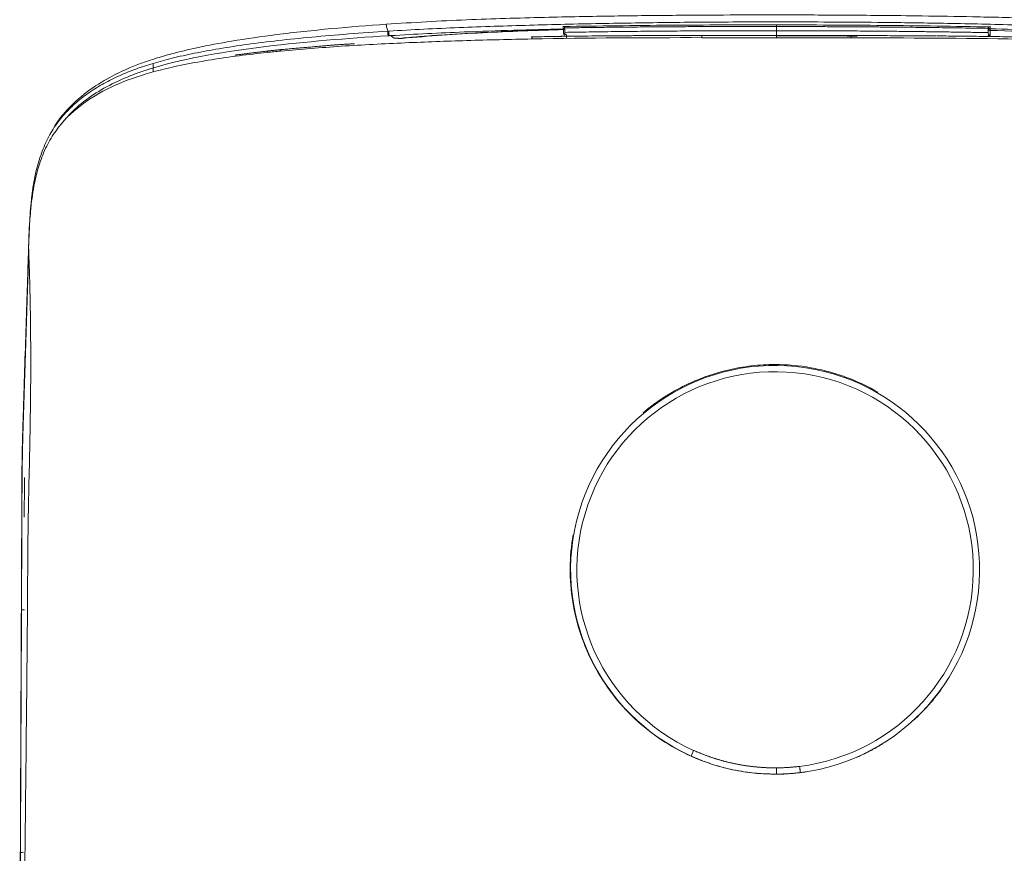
# Model space of a CAD drawing. Header units: metres. Extents: x 6438197 to 12957343, y 5629874 to 11322802.
# Tile 560 of 569: x 6470943 to 6471000, y 5651428 to 5651476. Entities that reach past the tile are written whole.
import ezdxf

# ---------------------------------------------------------------- set-up
doc = ezdxf.new("R2010")
doc.units = ezdxf.units.M
doc.header["$MEASUREMENT"] = 0
doc.layers.add('WIDOK', color=114, linetype='Continuous', lineweight=5)

msp = doc.modelspace()

# ---------------------------------------------------------------- linework, layer by layer
at = {"layer": 'WIDOK'}
for p, q in [((6470974.466, 5651474.91), (6470974.466, 5651474.956)), ((6470981.858, 5651433.892), (6470981.71, 5651433.564))]:
    msp.add_line(p, q, dxfattribs=at)
at = {"layer": 'WIDOK', "extrusion": (0, 0, -1)}
msp.add_arc((-6470986.533, 5651444.257), 11.73, 294.2774, 262.9087, dxfattribs=at)
at = {"layer": 'WIDOK'}
msp.add_arc((6470986.533, 5651444.257), 11.371, 277.0929, 245.7226, dxfattribs=at)
for centre, major_axis, ratio, start_param, end_param in [((6470974.386, 5651475.334), (0.072, 0.0012), 0.764176, 4.671308, 6.283185), ((6470974.386, 5651475.334), (0.0021, -0.072), 0.078776, 5.580234, 6.134389), ((6470974.386, 5651475.334), (-0.072, -0.0012), 0.989019, 1.571891, 3.141593), ((6470957.458, 5651473.787), (-0.028, 0.25), 0.276888, 6.282919, 7.09188), ((6470943.467, 5651441.929), (-0.18, 0.001), 0.191864, 4.691055, 6.36245)]:
    msp.add_ellipse(centre, major_axis=major_axis, ratio=ratio, start_param=start_param, end_param=end_param, dxfattribs=at)
for points, degree, knots in [([(6471009, 5651475.571), (6471007.686, 5651475.661), (6471005.109, 5651475.81), (6471001.387, 5651475.923), (6470998.028, 5651476.002), (6470995.123, 5651476.05), (6470992.675, 5651476.078), (6470990.609, 5651476.095), (6470988.634, 5651476.105), (6470986.443, 5651476.11), (6470983.806, 5651476.106), (6470980.709, 5651476.088), (6470977.152, 5651476.047), (6470973.141, 5651475.969), (6470968.763, 5651475.845), (6470965.753, 5651475.675), (6470964.222, 5651475.571)], 3, [0, 0, 0, 0, 0.089224, 0.17432, 0.249223, 0.313931, 0.368444, 0.412759, 0.451874, 0.500309, 0.55899, 0.627914, 0.707084, 0.796496, 0.896151, 1, 1, 1, 1]), ([(6470964.221, 5651475.572), (6470963.166, 5651475.502), (6470961.051, 5651475.33), (6470958.083, 5651475.013), (6470955.505, 5651474.644), (6470953.504, 5651474.268), (6470952.055, 5651473.923), (6470951.038, 5651473.628), (6470950.235, 5651473.36), (6470949.354, 5651473.018), (6470948.257, 5651472.496), (6470946.972, 5651471.684), (6470945.936, 5651470.745), (6470945.386, 5651470.023), (6470945.212, 5651469.757)], 3, [0, 0, 0, 0, 0.142315, 0.287929, 0.409502, 0.507013, 0.58038, 0.629454, 0.66703, 0.709247, 0.773714, 0.85362, 0.949658, 1, 1, 1, 1]), ([(6470964.22, 5651475.576), (6470964.22, 5651475.574), (6470964.22, 5651475.573), (6470964.22, 5651475.569), (6470964.221, 5651475.564), (6470964.221, 5651475.56), (6470964.222, 5651475.556), (6470964.223, 5651475.551), (6470964.223, 5651475.546), (6470964.224, 5651475.54), (6470964.225, 5651475.533), (6470964.226, 5651475.526), (6470964.227, 5651475.519), (6470964.235, 5651475.47), (6470964.255, 5651475.359), (6470964.301, 5651475.222), (6470964.317, 5651475.173)], 3, [0, 0, 0, 0, 0.041783, 0.094618, 0.121035, 0.147452, 0.173869, 0.200287, 0.226704, 0.253121, 0.279538, 0.305956, 0.332373, 0.35879, 0.781465, 1, 1, 1, 1]), ([(6470964.373, 5651475.176), (6470965.041, 5651475.215), (6470966.377, 5651475.293), (6470968.394, 5651475.381), (6470970.414, 5651475.457), (6470972.439, 5651475.519), (6470974.465, 5651475.572), (6470976.493, 5651475.615), (6470978.522, 5651475.649), (6470980.552, 5651475.676), (6470982.582, 5651475.695), (6470984.612, 5651475.706), (6470986.861, 5651475.709), (6470989.466, 5651475.703), (6470992.566, 5651475.681), (6470996.08, 5651475.635), (6471000.004, 5651475.55), (6471004.337, 5651475.418), (6471007.337, 5651475.257), (6471008.905, 5651475.173)], 3, [0, 0, 0, 0, 0.045485, 0.090969, 0.136447, 0.181919, 0.227386, 0.272847, 0.318299, 0.363744, 0.409181, 0.454609, 0.500028, 0.560077, 0.62943, 0.708093, 0.796072, 0.893373, 1, 1, 1, 1]), ([(6470974.384, 5651475.304), (6470973.434, 5651475.28), (6470971.533, 5651475.232), (6470968.932, 5651475.142), (6470966.579, 5651475.042), (6470965.181, 5651474.961), (6470964.482, 5651474.921)], 3, [0, 0, 0, 0, 0.286785, 0.573522, 0.786859, 1, 1, 1, 1]), ([(6470964.942, 5651474.763), (6470965.331, 5651474.796), (6470966.11, 5651474.863), (6470967.675, 5651474.98), (6470969.64, 5651475.099), (6470972.008, 5651475.204), (6470973.592, 5651475.254), (6470974.384, 5651475.279)], 3, [0, 0, 0, 0, 0.125005, 0.25, 0.499985, 0.749989, 1, 1, 1, 1]), ([(6470986.611, 5651475.536), (6470984.571, 5651475.538), (6470982.531, 5651475.533), (6470979.472, 5651475.51), (6470978.453, 5651475.499), (6470976.415, 5651475.474), (6470975.397, 5651475.459), (6470974.38, 5651475.442)], 3, [0, 0, 0, 0, 0.5, 0.5, 0.75, 0.75, 1, 1, 1, 1]), ([(6470974.384, 5651475.304), (6470974.384, 5651475.307), (6470974.384, 5651475.313), (6470974.383, 5651475.322), (6470974.383, 5651475.331), (6470974.382, 5651475.341), (6470974.382, 5651475.351), (6470974.382, 5651475.362), (6470974.381, 5651475.372), (6470974.381, 5651475.383), (6470974.381, 5651475.393), (6470974.38, 5651475.404), (6470974.38, 5651475.414), (6470974.38, 5651475.423), (6470974.38, 5651475.433), (6470974.38, 5651475.439), (6470974.38, 5651475.442)], 3, [0, 0, 0, 0, 0.080342, 0.160396, 0.239855, 0.318417, 0.395789, 0.471693, 0.54587, 0.618082, 0.688116, 0.755786, 0.820931, 0.883416, 0.943135, 1, 1, 1, 1]), ([(6470974.38, 5651475.442), (6470974.388, 5651475.442), (6470974.396, 5651475.442), (6470974.404, 5651475.442), (6470974.411, 5651475.442), (6470974.419, 5651475.442), (6470974.426, 5651475.442), (6470974.432, 5651475.441), (6470974.438, 5651475.441), (6470974.443, 5651475.441), (6470974.448, 5651475.44), (6470974.451, 5651475.44), (6470974.453, 5651475.439)], 3, [0, 0, 0, 0, 0.2048486, 0.2048486, 0.2048486, 0.4096881, 0.4096881, 0.4096881, 0.6146731, 0.6146731, 0.6146731, 0.8200941, 0.8200941, 0.8200941, 0.8200941]), ([(6470974.457, 5651475.438), (6470974.457, 5651475.415), (6470974.457, 5651475.395), (6470974.458, 5651475.375), (6470974.458, 5651475.36)], 2, [0, 0, 0, 0.5, 0.5, 1, 1, 1]), ([(6470974.458, 5651475.363), (6470974.588, 5651475.365), (6470974.863, 5651475.369), (6470975.299, 5651475.375), (6470975.782, 5651475.382), (6470976.311, 5651475.389), (6470976.887, 5651475.396), (6470977.721, 5651475.405), (6470978.701, 5651475.415), (6470979.714, 5651475.424), (6470980.673, 5651475.43), (6470981.657, 5651475.435), (6470982.748, 5651475.439), (6470983.787, 5651475.442), (6470984.774, 5651475.443), (6470985.71, 5651475.442), (6470986.317, 5651475.441), (6470986.611, 5651475.441)], 3, [0, 0, 0, 0, 0.032079, 0.067991, 0.107738, 0.15132, 0.198741, 0.25, 0.357262, 0.4406, 0.499996, 0.593915, 0.683606, 0.769064, 0.850284, 0.927264, 1, 1, 1, 1]), ([(6470998.88, 5651475.419), (6470997.86, 5651475.439), (6470996.839, 5651475.455), (6470994.795, 5651475.484), (6470993.772, 5651475.495), (6470990.704, 5651475.524), (6470988.658, 5651475.534), (6470986.611, 5651475.536)], 3, [0, 0, 0, 0, 0.25, 0.25, 0.5, 0.5, 1, 1, 1, 1]), ([(6470986.612, 5651475.441), (6470986.78, 5651475.441), (6470987.116, 5651475.44), (6470987.62, 5651475.439), (6470988.125, 5651475.438), (6470988.63, 5651475.437), (6470989.136, 5651475.435), (6470989.642, 5651475.433), (6470990.149, 5651475.43), (6470990.656, 5651475.427), (6470991.164, 5651475.424), (6470991.672, 5651475.421), (6470992.181, 5651475.417), (6470992.776, 5651475.412), (6470993.458, 5651475.406), (6470994.224, 5651475.398), (6470994.987, 5651475.39), (6470995.748, 5651475.38), (6470996.506, 5651475.37), (6470997.261, 5651475.36), (6470998.013, 5651475.348), (6470998.514, 5651475.34), (6470998.763, 5651475.336)], 3, [0, 0, 0, 0, 0.041447, 0.082935, 0.124465, 0.166036, 0.207647, 0.249297, 0.290986, 0.332714, 0.374479, 0.416282, 0.458122, 0.499998, 0.56328, 0.626341, 0.68918, 0.751796, 0.814187, 0.876352, 0.93829, 1, 1, 1, 1]), ([(6470998.763, 5651475.319), (6470998.764, 5651475.306), (6470998.767, 5651475.28), (6470998.791, 5651475.246), (6470998.826, 5651475.221), (6470998.855, 5651475.218), (6470998.869, 5651475.216)], 3, [0, 0, 0, 0, 0.250477, 0.500566, 0.750457, 1, 1, 1, 1]), ([(6470998.771, 5651475.416), (6470998.776, 5651475.417), (6470998.782, 5651475.417), (6470998.791, 5651475.418), (6470998.799, 5651475.419), (6470998.809, 5651475.419), (6470998.82, 5651475.419), (6470998.83, 5651475.42), (6470998.842, 5651475.42), (6470998.854, 5651475.42), (6470998.863, 5651475.42), (6470998.872, 5651475.42), (6470998.88, 5651475.419)], 3, [0.2252607, 0.2252607, 0.2252607, 0.2252607, 0.4521117, 0.4521117, 0.4521117, 0.657783, 0.657783, 0.657783, 0.8561077, 0.8561077, 0.8561077, 1, 1, 1, 1]), ([(6470998.88, 5651475.419), (6470998.88, 5651475.398), (6470998.879, 5651475.378), (6470998.878, 5651475.342), (6470998.877, 5651475.326), (6470998.876, 5651475.314)], 3, [0, 0, 0, 0, 0.5, 0.5, 1, 1, 1, 1]), ([(6471008.829, 5651474.916), (6471008.01, 5651474.964), (6471006.372, 5651475.06), (6471003.927, 5651475.163), (6471001.428, 5651475.249), (6470999.751, 5651475.292), (6470998.876, 5651475.314)], 3, [0, 0, 0, 0, 0.24835, 0.496703, 0.73759, 1, 1, 1, 1]), ([(6470950.841, 5651473.324), (6470951.204, 5651473.426), (6470951.971, 5651473.64), (6470953.24, 5651473.919), (6470954.673, 5651474.183), (6470956.277, 5651474.425), (6470958.05, 5651474.646), (6470959.99, 5651474.844), (6470962.094, 5651475.024), (6470963.559, 5651475.122), (6470964.315, 5651475.173)], 3, [0, 0, 0, 0, 0.08998, 0.189833, 0.299629, 0.419419, 0.54929, 0.68932, 0.839541, 1, 1, 1, 1]), ([(6470964.334, 5651474.912), (6470961.958, 5651474.763), (6470959.602, 5651474.572), (6470955.041, 5651474.014), (6470952.83, 5651473.656), (6470950.841, 5651473.062)], 3, [0, 0, 0, 0, 0.5, 0.5, 1, 1, 1, 1]), ([(6470972.581, 5651474.727), (6470971.331, 5651474.701), (6470968.899, 5651474.648), (6470965.245, 5651474.511), (6470961.672, 5651474.333), (6470959.313, 5651474.131), (6470958.161, 5651474.033)], 3, [0, 0, 0, 0, 0.257252, 0.50025, 0.755757, 1, 1, 1, 1]), ([(6470964.373, 5651475.176), (6470964.372, 5651475.16), (6470964.371, 5651475.14), (6470964.371, 5651475.094), (6470964.372, 5651475.069), (6470964.376, 5651475.018), (6470964.379, 5651474.993), (6470964.385, 5651474.95), (6470964.389, 5651474.931), (6470964.393, 5651474.918)], 3, [0, 0, 0, 0, 0.25, 0.25, 0.5, 0.5, 0.75, 0.75, 1, 1, 1, 1]), ([(6470964.398, 5651474.916), (6470964.407, 5651474.917), (6470964.413, 5651474.918), (6470964.424, 5651474.918), (6470964.438, 5651474.919), (6470964.453, 5651474.92), (6470964.464, 5651474.921), (6470964.473, 5651474.921), (6470964.478, 5651474.921), (6470964.48, 5651474.921), (6470964.482, 5651474.921)], 3, [0, 0, 0, 0, 0.153326, 0.301587, 0.481488, 0.662601, 0.819002, 0.909507, 0.969795, 1, 1, 1, 1]), ([(6470964.482, 5651474.921), (6470964.484, 5651474.92), (6470964.487, 5651474.917), (6470964.494, 5651474.91), (6470964.508, 5651474.9), (6470964.526, 5651474.885), (6470964.549, 5651474.867), (6470964.58, 5651474.843), (6470964.62, 5651474.815), (6470964.652, 5651474.792), (6470964.669, 5651474.781)], 3, [0, 0, 0, 0, 0.031232, 0.062462, 0.124944, 0.249939, 0.375709, 0.499992, 0.75284, 1, 1, 1, 1]), ([(6470965.127, 5651474.764), (6470965.097, 5651474.762), (6470965.066, 5651474.761), (6470965.004, 5651474.76), (6470964.973, 5651474.761), (6470964.942, 5651474.763)], 3, [0, 0, 0, 0, 0.5, 0.5, 1, 1, 1, 1]), ([(6470974.388, 5651475.263), (6470973.611, 5651475.239), (6470972.058, 5651475.191), (6470969.735, 5651475.089), (6470967.422, 5651474.953), (6470965.892, 5651474.827), (6470965.127, 5651474.764)], 3, [0, 0, 0, 0, 0.250015, 0.500023, 0.75001, 1, 1, 1, 1]), ([(6470976.947, 5651474.908), (6470976.86, 5651474.907), (6470976.171, 5651474.902), (6470974.7, 5651474.885), (6470973.318, 5651474.862), (6470972.536, 5651474.847)], 3, [0, 0, 0, 0, 0.059521, 0.467504, 1, 1, 1, 1]), ([(6470974.462, 5651475.089), (6470974.463, 5651475.069), (6470974.458, 5651475.05), (6470974.448, 5651475.032), (6470974.443, 5651475.025), (6470974.438, 5651475.018), (6470974.431, 5651475.012), (6470974.427, 5651475.008), (6470974.423, 5651475.005), (6470974.418, 5651475.003), (6470974.414, 5651475.001), (6470974.41, 5651474.999), (6470974.405, 5651474.998), (6470974.402, 5651474.997), (6470974.398, 5651474.996), (6470974.394, 5651474.996), (6470974.392, 5651474.996)], 3, [0, 0, 0, 0, 0.513861, 0.513861, 0.513861, 0.731973, 0.731973, 0.731973, 0.843787, 0.843787, 0.843787, 0.927712, 0.927712, 0.927712, 0.987267, 1, 1, 1, 1]), ([(6470986.611, 5651475.204), (6470986.442, 5651475.204), (6470986.105, 5651475.204), (6470985.599, 5651475.204), (6470985.093, 5651475.203), (6470984.586, 5651475.202), (6470984.079, 5651475.201), (6470983.234, 5651475.198), (6470982.053, 5651475.193), (6470980.474, 5651475.182), (6470978.89, 5651475.168), (6470977.57, 5651475.153), (6470976.577, 5651475.14), (6470975.86, 5651475.129), (6470975.157, 5651475.119), (6470974.692, 5651475.111), (6470974.462, 5651475.107)], 3, [0, 0, 0, 0, 0.041595, 0.08322, 0.124875, 0.166559, 0.208272, 0.250012, 0.375147, 0.500008, 0.639839, 0.766097, 0.826171, 0.885178, 0.94312, 1, 1, 1, 1]), ([(6470974.466, 5651474.956), (6470974.466, 5651474.965), (6470974.468, 5651474.974), (6470974.481, 5651474.983), (6470974.486, 5651474.986), (6470974.491, 5651474.989), (6470974.5, 5651474.992), (6470974.504, 5651474.993), (6470974.509, 5651474.995), (6470974.515, 5651474.996), (6470974.52, 5651474.997), (6470974.525, 5651474.998), (6470974.532, 5651474.998), (6470974.536, 5651474.999), (6470974.54, 5651474.999), (6470974.545, 5651475), (6470974.548, 5651475), (6470974.551, 5651475), (6470974.553, 5651475)], 3, [0, 0, 0, 0, 0.574088, 0.574088, 0.574088, 0.762907, 0.762907, 0.762907, 0.854588, 0.854588, 0.854588, 0.927178, 0.927178, 0.927178, 0.973368, 0.973368, 0.973368, 1, 1, 1, 1]), ([(6470974.466, 5651474.91), (6470974.466, 5651474.91), (6470974.466, 5651474.91), (6470974.466, 5651474.91), (6470974.466, 5651474.91), (6470974.466, 5651474.91), (6470974.466, 5651474.91)], 3, [0, 0, 0, 0, 0.999813, 0.999813, 0.999813, 1, 1, 1, 1]), ([(6470974.553, 5651475), (6470974.554, 5651474.944), (6470974.555, 5651474.899), (6470974.556, 5651474.848), (6470974.556, 5651474.834), (6470974.557, 5651474.817), (6470974.557, 5651474.812), (6470974.557, 5651474.803), (6470974.557, 5651474.8), (6470974.557, 5651474.796)], 3, [0, 0, 0, 0, 0.5, 0.5, 0.75, 0.75, 0.875, 0.875, 1, 1, 1, 1]), ([(6470976.954, 5651474.904), (6470976.97, 5651474.904), (6470977.14, 5651474.906), (6470977.627, 5651474.911), (6470978.592, 5651474.919), (6470979.649, 5651474.925), (6470980.606, 5651474.928), (6470981.258, 5651474.93), (6470981.824, 5651474.931), (6470982.173, 5651474.931), (6470982.333, 5651474.932)], 3, [0, 0, 0, 0, 0.008896, 0.094964, 0.271532, 0.547465, 0.68442, 0.805494, 0.910688, 1, 1, 1, 1]), ([(6470986.611, 5651474.797), (6470986.485, 5651474.797), (6470986.233, 5651474.798), (6470985.853, 5651474.798), (6470985.471, 5651474.799), (6470985.086, 5651474.799), (6470984.699, 5651474.8), (6470984.309, 5651474.8), (6470983.918, 5651474.801), (6470983.523, 5651474.801), (6470983.126, 5651474.801), (6470982.727, 5651474.802), (6470982.46, 5651474.802), (6470982.326, 5651474.802)], 3, [0, 0, 0, 0, 0.088086, 0.176729, 0.26593, 0.355693, 0.44602, 0.536914, 0.628379, 0.720416, 0.81303, 0.906224, 1, 1, 1, 1]), ([(6470982.333, 5651474.931), (6470982.446, 5651474.932), (6470982.667, 5651474.932), (6470982.994, 5651474.932), (6470983.311, 5651474.932), (6470983.616, 5651474.932), (6470983.911, 5651474.932), (6470984.195, 5651474.932), (6470984.568, 5651474.931), (6470985.028, 5651474.931), (6470985.573, 5651474.93), (6470986.098, 5651474.93), (6470986.442, 5651474.93), (6470986.611, 5651474.929)], 3, [0, 0, 0, 0, 0.078987, 0.155454, 0.229402, 0.300831, 0.36974, 0.43613, 0.499999, 0.631549, 0.758733, 0.88155, 1, 1, 1, 1]), ([(6470986.61, 5651474.913), (6470986.61, 5651474.926), (6470986.611, 5651474.956), (6470986.611, 5651475.054), (6470986.611, 5651475.121), (6470986.611, 5651475.204)], 3, [0, 0, 0, 0, 0.5, 0.5, 1, 1, 1, 1]), ([(6470998.759, 5651475.092), (6470998.628, 5651475.094), (6470998.364, 5651475.099), (6470997.965, 5651475.106), (6470997.559, 5651475.113), (6470997.148, 5651475.119), (6470996.73, 5651475.126), (6470996.305, 5651475.132), (6470995.875, 5651475.138), (6470995.438, 5651475.144), (6470994.995, 5651475.149), (6470994.545, 5651475.155), (6470994.09, 5651475.16), (6470993.628, 5651475.165), (6470993.16, 5651475.17), (6470992.362, 5651475.177), (6470991.191, 5651475.186), (6470989.884, 5651475.194), (6470988.723, 5651475.199), (6470987.71, 5651475.203), (6470986.992, 5651475.204), (6470986.611, 5651475.204)], 3, [0, 0, 0, 0, 0.032385, 0.065281, 0.098688, 0.132607, 0.167038, 0.201982, 0.237438, 0.273406, 0.309888, 0.346882, 0.38439, 0.422412, 0.460947, 0.499995, 0.619323, 0.749989, 0.822656, 0.905995, 1, 1, 1, 1]), ([(6470986.611, 5651474.798), (6470986.611, 5651474.819), (6470986.611, 5651474.839), (6470986.611, 5651474.876), (6470986.611, 5651474.891), (6470986.611, 5651474.915), (6470986.611, 5651474.924), (6470986.611, 5651474.932), (6470986.611, 5651474.934), (6470986.611, 5651474.929)], 3, [0, 0, 0, 0, 0.25, 0.25, 0.5, 0.5, 0.75, 0.75, 1, 1, 1, 1]), ([(6470986.611, 5651474.929), (6470986.723, 5651474.929), (6470986.949, 5651474.929), (6470987.292, 5651474.929), (6470987.644, 5651474.929), (6470988.005, 5651474.928), (6470988.375, 5651474.928), (6470988.84, 5651474.928), (6470989.42, 5651474.927), (6470990.133, 5651474.926), (6470990.63, 5651474.925), (6470990.889, 5651474.924)], 3, [0, 0, 0, 0, 0.078211, 0.158472, 0.240781, 0.325139, 0.411545, 0.499999, 0.651443, 0.81811, 1, 1, 1, 1]), ([(6470990.895, 5651474.795), (6470990.762, 5651474.795), (6470990.496, 5651474.795), (6470990.099, 5651474.795), (6470989.703, 5651474.796), (6470989.31, 5651474.796), (6470988.918, 5651474.796), (6470988.529, 5651474.796), (6470988.141, 5651474.796), (6470987.756, 5651474.797), (6470987.372, 5651474.797), (6470986.991, 5651474.797), (6470986.737, 5651474.797), (6470986.611, 5651474.797)], 3, [0, 0, 0, 0, 0.09331, 0.18613, 0.278463, 0.370314, 0.461685, 0.552579, 0.642999, 0.732948, 0.82243, 0.911446, 1, 1, 1, 1]), ([(6470990.889, 5651474.924), (6470990.992, 5651474.924), (6470991.226, 5651474.923), (6470991.621, 5651474.922), (6470992.101, 5651474.921), (6470992.667, 5651474.919), (6470993.524, 5651474.915), (6470994.541, 5651474.909), (6470995.366, 5651474.902), (6470995.74, 5651474.899), (6470995.765, 5651474.899)], 3, [0, 0, 0, 0, 0.063291, 0.144178, 0.242661, 0.358737, 0.492406, 0.769434, 0.984779, 1, 1, 1, 1]), ([(6471000.552, 5651474.842), (6471000.039, 5651474.852), (6470999.113, 5651474.867), (6470997.872, 5651474.883), (6470996.917, 5651474.893), (6470996.262, 5651474.899), (6470995.919, 5651474.901), (6470995.806, 5651474.902)], 3, [0, 0, 0, 0, 0.324778, 0.585981, 0.783975, 0.92855, 1, 1, 1, 1]), ([(6470998.865, 5651474.931), (6470998.86, 5651474.931), (6470998.855, 5651474.931), (6470998.851, 5651474.932), (6470998.845, 5651474.934), (6470998.84, 5651474.935), (6470998.835, 5651474.937), (6470998.826, 5651474.941), (6470998.819, 5651474.946), (6470998.812, 5651474.951), (6470998.793, 5651474.967), (6470998.781, 5651474.986), (6470998.773, 5651475.006), (6470998.764, 5651475.027), (6470998.759, 5651475.051), (6470998.759, 5651475.075)], 3, [0, 0, 0, 0, 0.047148, 0.047148, 0.047148, 0.109956, 0.109956, 0.109956, 0.232458, 0.232458, 0.232458, 0.606036, 0.606036, 0.606036, 1, 1, 1, 1]), ([(6471007.025, 5651474.844), (6471006.473, 5651474.885), (6471005.92, 5651474.921), (6471005.366, 5651474.954), (6471004.292, 5651475.018), (6471003.212, 5651475.068), (6471002.131, 5651475.11), (6471001.047, 5651475.152), (6470999.961, 5651475.185), (6470998.874, 5651475.216)], 3, [0, 0, 0, 0, 0.20495, 0.20495, 0.20495, 0.602136, 0.602136, 0.602136, 1, 1, 1, 1]), ([(6470957.388, 5651473.954), (6470956.851, 5651473.894), (6470955.774, 5651473.772), (6470954.191, 5651473.544), (6470952.386, 5651473.222), (6470950.423, 5651472.76), (6470948.39, 5651472.012), (6470946.618, 5651470.954), (6470945.433, 5651469.774), (6470944.808, 5651468.744), (6470944.512, 5651468.081), (6470944.278, 5651467.424), (6470944.025, 5651466.481), (6470943.918, 5651465.702), (6470943.856, 5651465.245)], 3, [0, 0, 0, 0, 0.083107, 0.166548, 0.250327, 0.375653, 0.500143, 0.624734, 0.749472, 0.81206, 0.844375, 0.874501, 0.926493, 1, 1, 1, 1]), ([(6470950.841, 5651473.324), (6470950.51, 5651473.22), (6470949.848, 5651473.011), (6470948.907, 5651472.63), (6470948.015, 5651472.187), (6470947.188, 5651471.677), (6470946.431, 5651471.091), (6470945.752, 5651470.429), (6470945.163, 5651469.677), (6470944.674, 5651468.806), (6470944.293, 5651467.785), (6470944.02, 5651466.695), (6470943.921, 5651465.959), (6470943.872, 5651465.593)], 3, [0, 0, 0, 0, 0.090823, 0.181848, 0.2727, 0.362946, 0.45312, 0.544094, 0.635405, 0.726042, 0.817621, 0.909223, 1, 1, 1, 1]), ([(6470950.841, 5651473.061), (6470950.69, 5651473.014), (6470950.315, 5651472.898), (6470949.516, 5651472.615), (6470948.013, 5651471.967), (6470946.663, 5651471.057), (6470945.884, 5651470.215), (6470945.722, 5651470.019)], 3, [0, 0, 0, 0, 0.07393, 0.184317, 0.403968, 0.868505, 1, 1, 1, 1]), ([(6470950.841, 5651473.061), (6470950.841, 5651473.065), (6470950.841, 5651473.072), (6470950.841, 5651473.082), (6470950.841, 5651473.094), (6470950.841, 5651473.109), (6470950.841, 5651473.132), (6470950.841, 5651473.163), (6470950.841, 5651473.201), (6470950.841, 5651473.239), (6470950.841, 5651473.268), (6470950.841, 5651473.288), (6470950.841, 5651473.302), (6470950.841, 5651473.314), (6470950.841, 5651473.321), (6470950.841, 5651473.324)], 3, [0, 0, 0, 0, 0.047486, 0.089456, 0.125553, 0.190856, 0.250549, 0.375689, 0.500645, 0.625219, 0.749975, 0.811883, 0.875123, 0.93615, 1, 1, 1, 1]), ([(6470944.065, 5651466.812), (6470944.05, 5651466.743), (6470943.983, 5651466.399), (6470943.932, 5651466.051), (6470943.902, 5651465.77)], 3, [0, 0, 0, 0, 0.201728, 1, 1, 1, 1]), ([(6470943.862, 5651465.501), (6470943.821, 5651465.042), (6470943.757, 5651464.313), (6470943.724, 5651463.472), (6470943.71, 5651463.047), (6470943.704, 5651462.877), (6470943.702, 5651462.791), (6470943.686, 5651462.285), (6470943.664, 5651461.562), (6470943.638, 5651460.714), (6470943.624, 5651460.283), (6470943.617, 5651460.066), (6470943.614, 5651459.982), (6470943.613, 5651459.946), (6470943.613, 5651459.93), (6470943.612, 5651459.922), (6470943.612, 5651459.918), (6470943.612, 5651459.916), (6470943.61, 5651459.848)], 3, [0, 0, 0, 0, 0.249973, 0.397111, 0.454074, 0.478408, 0.488616, 0.499979, 0.749986, 0.874994, 0.950785, 0.978715, 0.990188, 0.995302, 0.997703, 0.998864, 0.999435, 1, 1, 1, 1]), ([(6470943.827, 5651464.975), (6470943.812, 5651464.783), (6470943.78, 5651464.397), (6470943.737, 5651463.625), (6470943.716, 5651463.045), (6470943.702, 5651462.659)], 3, [0, 0, 0, 0, 0.249993, 0.499991, 1, 1, 1, 1]), ([(6470943.702, 5651462.658), (6470943.702, 5651462.656), (6470943.702, 5651462.655), (6470943.702, 5651462.649), (6470943.703, 5651462.64), (6470943.703, 5651462.625), (6470943.704, 5651462.608), (6470943.705, 5651462.588), (6470943.706, 5651462.571), (6470943.707, 5651462.553), (6470943.708, 5651462.533), (6470943.708, 5651462.512), (6470943.71, 5651462.486), (6470943.711, 5651462.461), (6470943.712, 5651462.439), (6470943.712, 5651462.417), (6470943.714, 5651462.389), (6470943.715, 5651462.354), (6470943.716, 5651462.322), (6470943.718, 5651462.289), (6470943.722, 5651462.173), (6470943.735, 5651461.829), (6470943.756, 5651461.204), (6470943.774, 5651460.507), (6470943.784, 5651460.068), (6470943.792, 5651459.719), (6470943.799, 5651459.349), (6470943.805, 5651458.961), (6470943.809, 5651458.673), (6470943.811, 5651458.5), (6470943.812, 5651458.43), (6470943.813, 5651458.343), (6470943.814, 5651458.254), (6470943.815, 5651458.183), (6470943.816, 5651458.093), (6470943.817, 5651458.002), (6470943.818, 5651457.911), (6470943.819, 5651457.819), (6470943.82, 5651457.708), (6470943.821, 5651457.576), (6470943.822, 5651457.463), (6470943.822, 5651457.349), (6470943.825, 5651456.964), (6470943.828, 5651456.083), (6470943.825, 5651455.18), (6470943.82, 5651454.602)], 3, [0, 0, 0, 0, 0.001383, 0.010975, 0.020568, 0.03016, 0.049345, 0.058938, 0.06853, 0.078123, 0.087715, 0.097308, 0.1069, 0.121289, 0.126085, 0.130882, 0.145271, 0.154863, 0.164456, 0.174048, 0.183641, 0.260381, 0.413862, 0.490602, 0.528972, 0.567342, 0.605712, 0.644082, 0.682453, 0.687249, 0.692045, 0.701638, 0.71123, 0.716026, 0.720823, 0.735211, 0.740008, 0.744804, 0.759193, 0.768785, 0.778378, 0.78797, 0.797563, 0.874303, 1, 1, 1, 1]), ([(6470943.704, 5651462.251), (6470943.7, 5651462.126), (6470943.69, 5651461.807), (6470943.669, 5651461.168), (6470943.642, 5651460.335), (6470943.615, 5651459.53), (6470943.595, 5651458.888), (6470943.574, 5651458.242), (6470943.548, 5651457.436), (6470943.523, 5651456.652), (6470943.505, 5651456.066), (6470943.492, 5651455.676), (6470943.48, 5651455.287), (6470943.468, 5651454.9), (6470943.459, 5651454.641), (6470943.455, 5651454.513)], 3, [0, 0, 0, 0, 0.048824, 0.125003, 0.250006, 0.375009, 0.439509, 0.500008, 0.626366, 0.751815, 0.801979, 0.851879, 0.901514, 0.950887, 1, 1, 1, 1]), ([(6470986.536, 5651456.038), (6470986.534, 5651456.038), (6470986.306, 5651456.038), (6470985.85, 5651456.025), (6470985.168, 5651455.967), (6470984.718, 5651455.896), (6470984.493, 5651455.86)], 3, [0, 0, 0, 0, 0.001229, 0.333716, 0.666638, 1, 1, 1, 1]), ([(6470990.57, 5651455.323), (6470990.244, 5651455.434), (6470989.595, 5651455.655), (6470988.923, 5651455.79), (6470988.59, 5651455.857)], 3, [0, 0, 0, 0, 0.503742, 1, 1, 1, 1]), ([(6470982.5, 5651455.324), (6470982.192, 5651455.204), (6470981.554, 5651454.956), (6470980.954, 5651454.626), (6470980.645, 5651454.456)], 3, [0, 0, 0, 0, 0.483721, 1, 1, 1, 1]), ([(6470943.446, 5651454.736), (6470943.436, 5651454.413), (6470943.421, 5651453.968), (6470943.405, 5651453.436), (6470943.395, 5651453.14), (6470943.386, 5651452.843), (6470943.376, 5651452.536), (6470943.368, 5651452.26), (6470943.363, 5651452.109), (6470943.361, 5651452.053)], 3, [0, 0, 0, 0, 0.362633, 0.499995, 0.596442, 0.692896, 0.832172, 0.937633, 1, 1, 1, 1]), ([(6470943.455, 5651454.513), (6470943.453, 5651454.442), (6470943.449, 5651454.302), (6470943.442, 5651454.091), (6470943.435, 5651453.883), (6470943.429, 5651453.677), (6470943.422, 5651453.472), (6470943.415, 5651453.23), (6470943.406, 5651452.952), (6470943.396, 5651452.637), (6470943.386, 5651452.325), (6470943.38, 5651452.118), (6470943.376, 5651452.016)], 3, [0, 0, 0, 0, 0.085391, 0.169957, 0.253699, 0.33662, 0.41872, 0.5, 0.627327, 0.753099, 0.87732, 1, 1, 1, 1]), ([(6470943.82, 5651454.602), (6470943.814, 5651453.809), (6470943.788, 5651452.155), (6470943.732, 5651449.606), (6470943.679, 5651447.038), (6470943.657, 5651445.326), (6470943.653, 5651444.471)], 3, [0, 0, 0, 0, 0.248876, 0.499251, 0.749626, 1, 1, 1, 1]), ([(6470980.645, 5651454.456), (6470980.615, 5651454.439), (6470980.556, 5651454.404), (6470980.467, 5651454.351), (6470980.379, 5651454.298), (6470980.291, 5651454.243), (6470980.204, 5651454.188), (6470980.118, 5651454.132), (6470980.032, 5651454.076), (6470979.946, 5651454.018), (6470979.861, 5651453.96), (6470979.788, 5651453.909), (6470979.714, 5651453.856), (6470979.627, 5651453.794), (6470979.504, 5651453.704), (6470979.352, 5651453.589), (6470979.198, 5651453.468), (6470979.064, 5651453.36), (6470978.989, 5651453.296), (6470978.958, 5651453.27)], 3, [0, 0, 0, 0, 0.049919, 0.099842, 0.14977, 0.199702, 0.249639, 0.299581, 0.349527, 0.399479, 0.449435, 0.499397, 0.529421, 0.581261, 0.654916, 0.750388, 0.857404, 0.940607, 1, 1, 1, 1]), ([(6470943.36, 5651452.016), (6470943.35, 5651451.633), (6470943.328, 5651450.775), (6470943.318, 5651449.601), (6470943.314, 5651448.525), (6470943.313, 5651447.652), (6470943.311, 5651447.086), (6470943.31, 5651446.807)], 3, [0, 0, 0, 0, 0.222825, 0.499951, 0.675894, 0.840215, 1, 1, 1, 1]), ([(6470943.373, 5651451.878), (6470943.362, 5651451.46), (6470943.341, 5651450.624), (6470943.33, 5651449.567), (6470943.325, 5651448.719), (6470943.322, 5651448.181), (6470943.32, 5651447.74), (6470943.319, 5651447.404), (6470943.318, 5651447.093), (6470943.317, 5651446.896), (6470943.316, 5651446.806)], 3, [0, 0, 0, 0, 0.249969, 0.499944, 0.624956, 0.749961, 0.816757, 0.884409, 0.947348, 1, 1, 1, 1]), ([(6470943.317, 5651446.806), (6470943.317, 5651446.755), (6470943.317, 5651446.652), (6470943.316, 5651446.498), (6470943.315, 5651446.345), (6470943.314, 5651446.192), (6470943.314, 5651446.039), (6470943.313, 5651445.887), (6470943.312, 5651445.735), (6470943.311, 5651445.584), (6470943.311, 5651445.433), (6470943.31, 5651445.282), (6470943.309, 5651445.132), (6470943.309, 5651444.982), (6470943.308, 5651444.833), (6470943.307, 5651444.684), (6470943.307, 5651444.535), (6470943.305, 5651444.176), (6470943.303, 5651443.611), (6470943.299, 5651442.846), (6470943.297, 5651442.223), (6470943.295, 5651441.733), (6470943.294, 5651441.366), (6470943.292, 5651440.987), (6470943.291, 5651440.597), (6470943.289, 5651440.195), (6470943.287, 5651439.739), (6470943.285, 5651439.219), (6470943.282, 5651438.663), (6470943.28, 5651438.083), (6470943.277, 5651437.356), (6470943.272, 5651436.436), (6470943.267, 5651435.332), (6470943.262, 5651434.162), (6470943.257, 5651433.008), (6470943.252, 5651431.841), (6470943.248, 5651430.828), (6470943.244, 5651429.672), (6470943.238, 5651428.087), (6470943.232, 5651426.085), (6470943.225, 5651423.789), (6470943.219, 5651421.606), (6470943.215, 5651419.818), (6470943.212, 5651418.526), (6470943.21, 5651417.652), (6470943.209, 5651416.751), (6470943.207, 5651415.824), (6470943.206, 5651414.97), (6470943.205, 5651414.277), (6470943.204, 5651413.704), (6470943.204, 5651413.179), (6470943.203, 5651412.685), (6470943.202, 5651412.275), (6470943.202, 5651411.93), (6470943.201, 5651411.595), (6470943.2, 5651411.27), (6470943.2, 5651410.955), (6470943.199, 5651410.65), (6470943.199, 5651410.45), (6470943.198, 5651410.352)], 3, [0, 0, 0, 0, 0.004053, 0.008095, 0.012126, 0.016147, 0.020158, 0.02416, 0.028151, 0.032132, 0.036104, 0.040067, 0.04402, 0.047965, 0.0519, 0.055827, 0.059745, 0.063654, 0.084244, 0.10453, 0.124538, 0.134066, 0.143935, 0.154147, 0.164701, 0.1756, 0.186845, 0.201804, 0.218106, 0.232413, 0.249388, 0.277831, 0.308161, 0.340379, 0.374485, 0.403685, 0.437038, 0.458519, 0.499591, 0.568474, 0.624693, 0.690098, 0.749795, 0.77329, 0.797548, 0.822568, 0.848351, 0.874896, 0.893776, 0.906175, 0.92274, 0.937453, 0.947264, 0.956783, 0.96601, 0.974944, 0.983587, 0.991939, 1, 1, 1, 1]), ([(6470943.287, 5651441.927), (6470943.288, 5651442.012), (6470943.288, 5651442.213), (6470943.29, 5651442.514), (6470943.291, 5651442.833), (6470943.292, 5651443.157), (6470943.294, 5651443.516), (6470943.295, 5651443.922), (6470943.297, 5651444.26), (6470943.299, 5651444.612), (6470943.3, 5651444.929), (6470943.302, 5651445.284), (6470943.303, 5651445.591), (6470943.305, 5651445.887), (6470943.306, 5651446.146), (6470943.307, 5651446.357), (6470943.308, 5651446.521), (6470943.308, 5651446.63), (6470943.309, 5651446.685)], 3, [0, 0, 0, 0, 0.053968, 0.12816, 0.191977, 0.25632, 0.333523, 0.419024, 0.512719, 0.545856, 0.640907, 0.711509, 0.769061, 0.833205, 0.897166, 0.931491, 0.965768, 1, 1, 1, 1]), ([(6470974.925, 5651442.416), (6470974.925, 5651442.417), (6470974.925, 5651442.419), (6470974.719, 5651443.702), (6470974.726, 5651444.987), (6470974.948, 5651446.271)], 3, [0, 0, 0, 0, 0.000006, 0.000006, 1, 1, 1, 1]), ([(6470943.653, 5651444.471), (6470943.653, 5651444.367), (6470943.651, 5651444.13), (6470943.649, 5651443.732), (6470943.647, 5651443.246), (6470943.643, 5651442.673), (6470943.639, 5651442.013), (6470943.633, 5651441.209), (6470943.624, 5651440.133), (6470943.613, 5651438.95), (6470943.598, 5651437.437), (6470943.578, 5651435.492), (6470943.55, 5651432.89), (6470943.517, 5651429.851), (6470943.482, 5651426.543), (6470943.454, 5651423.812), (6470943.434, 5651421.746), (6470943.421, 5651420.429), (6470943.408, 5651419.104), (6470943.395, 5651417.77), (6470943.383, 5651416.427), (6470943.37, 5651415.075), (6470943.357, 5651413.715), (6470943.347, 5651412.618), (6470943.338, 5651411.614), (6470943.329, 5651410.535), (6470943.315, 5651408.938), (6470943.303, 5651407.446), (6470943.294, 5651406.214), (6470943.288, 5651405.397), (6470943.283, 5651404.53), (6470943.278, 5651403.613), (6470943.273, 5651402.645), (6470943.271, 5651401.983), (6470943.269, 5651401.643)], 3, [0, 0, 0, 0, 0.007288, 0.016609, 0.027964, 0.041352, 0.056773, 0.074229, 0.097717, 0.132145, 0.157161, 0.203676, 0.268375, 0.339329, 0.416538, 0.5, 0.530531, 0.561267, 0.592207, 0.623351, 0.654702, 0.686259, 0.718025, 0.75, 0.763133, 0.788338, 0.82562, 0.875, 0.892879, 0.911941, 0.932185, 0.95361, 0.976215, 1, 1, 1, 1]), ([(6470943.229, 5651427.981), (6470943.23, 5651428.257), (6470943.232, 5651428.917), (6470943.237, 5651430.07), (6470943.241, 5651431.19), (6470943.245, 5651432.2), (6470943.249, 5651433.02), (6470943.253, 5651433.933), (6470943.257, 5651435.002), (6470943.262, 5651436.104), (6470943.267, 5651437.116), (6470943.27, 5651437.849), (6470943.272, 5651438.366), (6470943.274, 5651438.809), (6470943.276, 5651439.268), (6470943.279, 5651439.732), (6470943.28, 5651440.153), (6470943.282, 5651440.573), (6470943.284, 5651440.997), (6470943.285, 5651441.392), (6470943.286, 5651441.69), (6470943.287, 5651441.858), (6470943.287, 5651441.927)], 3, [0, 0, 0, 0, 0.059781, 0.143114, 0.25, 0.302598, 0.361795, 0.427595, 0.499999, 0.592664, 0.665221, 0.717667, 0.749994, 0.775978, 0.812425, 0.848207, 0.874844, 0.902053, 0.937332, 0.964633, 0.985531, 1, 1, 1, 1]), ([(6470994.537, 5651435.668), (6470994.563, 5651435.693), (6470994.615, 5651435.741), (6470994.692, 5651435.815), (6470994.768, 5651435.889), (6470994.844, 5651435.964), (6470994.919, 5651436.039), (6470994.993, 5651436.115), (6470995.067, 5651436.192), (6470995.14, 5651436.27), (6470995.212, 5651436.348), (6470995.283, 5651436.427), (6470995.341, 5651436.492), (6470995.389, 5651436.548), (6470995.434, 5651436.598), (6470995.49, 5651436.665), (6470995.56, 5651436.747), (6470995.641, 5651436.845), (6470995.741, 5651436.969), (6470995.848, 5651437.105), (6470995.948, 5651437.237), (6470996.022, 5651437.338), (6470996.063, 5651437.395), (6470996.08, 5651437.418)], 3, [0, 0, 0, 0, 0.045546, 0.091092, 0.136638, 0.182183, 0.227727, 0.273272, 0.318816, 0.364359, 0.409903, 0.455446, 0.50099, 0.52129, 0.550143, 0.58755, 0.633513, 0.688031, 0.751106, 0.839138, 0.909966, 0.963587, 1, 1, 1, 1]), ([(6470990.593, 5651433.246), (6470990.626, 5651433.258), (6470990.692, 5651433.283), (6470990.791, 5651433.321), (6470990.889, 5651433.36), (6470990.987, 5651433.399), (6470991.085, 5651433.44), (6470991.183, 5651433.481), (6470991.28, 5651433.524), (6470991.376, 5651433.567), (6470991.472, 5651433.611), (6470991.568, 5651433.656), (6470991.651, 5651433.696), (6470991.729, 5651433.733), (6470991.809, 5651433.774), (6470991.914, 5651433.827), (6470992.042, 5651433.893), (6470992.218, 5651433.988), (6470992.406, 5651434.094), (6470992.574, 5651434.193), (6470992.66, 5651434.246), (6470992.691, 5651434.265)], 3, [0, 0, 0, 0, 0.045297, 0.090594, 0.135892, 0.181189, 0.226488, 0.271786, 0.317086, 0.362385, 0.407685, 0.452985, 0.498286, 0.525292, 0.563911, 0.614145, 0.675995, 0.749462, 0.87005, 0.953563, 1, 1, 1, 1]), ([(6470986.608, 5651432.526), (6470986.272, 5651432.533), (6470985.599, 5651432.545), (6470984.596, 5651432.674), (6470983.608, 5651432.883), (6470982.64, 5651433.172), (6470982.02, 5651433.433), (6470981.71, 5651433.563)], 3, [0, 0, 0, 0, 0.2001, 0.400148, 0.600146, 0.800096, 1, 1, 1, 1]), ([(6470981.858, 5651433.892), (6470982.412, 5651433.642), (6470982.996, 5651433.451), (6470983.577, 5651433.262), (6470984.178, 5651433.134), (6470984.778, 5651433.007), (6470985.386, 5651432.945), (6470985.997, 5651432.882), (6470986.606, 5651432.886)], 2, [0, 0, 0, 0.25, 0.25, 0.5, 0.5, 0.75, 0.75, 1, 1, 1]), ([(6470984.095, 5651432.779), (6470984.514, 5651432.702), (6470985.345, 5651432.549), (6470986.189, 5651432.532), (6470986.608, 5651432.523)], 3, [0, 0, 0, 0, 0.50417, 1, 1, 1, 1]), ([(6470987.981, 5651432.616), (6470987.946, 5651432.612), (6470987.876, 5651432.603), (6470987.771, 5651432.592), (6470987.665, 5651432.581), (6470987.56, 5651432.571), (6470987.455, 5651432.562), (6470987.349, 5651432.555), (6470987.244, 5651432.548), (6470987.138, 5651432.542), (6470987.032, 5651432.537), (6470986.927, 5651432.533), (6470986.821, 5651432.53), (6470986.715, 5651432.527), (6470986.645, 5651432.527), (6470986.61, 5651432.526)], 3, [0, 0, 0, 0, 0.077004, 0.153991, 0.230961, 0.307916, 0.384856, 0.461783, 0.538699, 0.615603, 0.692497, 0.769383, 0.846261, 0.923133, 1, 1, 1, 1]), ([(6470943.193, 5651411.55), (6470943.193, 5651411.625), (6470943.193, 5651411.781), (6470943.193, 5651412.028), (6470943.194, 5651412.298), (6470943.194, 5651412.591), (6470943.194, 5651412.908), (6470943.195, 5651413.249), (6470943.195, 5651413.71), (6470943.196, 5651414.285), (6470943.197, 5651414.968), (6470943.197, 5651415.503), (6470943.198, 5651415.919), (6470943.198, 5651416.241), (6470943.199, 5651416.651), (6470943.2, 5651417.147), (6470943.201, 5651417.715), (6470943.202, 5651418.345), (6470943.204, 5651419.029), (6470943.206, 5651419.891), (6470943.208, 5651421.072), (6470943.213, 5651422.773), (6470943.218, 5651424.693), (6470943.223, 5651426.342), (6470943.227, 5651427.383), (6470943.228, 5651427.821), (6470943.229, 5651427.981)], 3, [0, 0, 0, 0, 0.013498, 0.028443, 0.044839, 0.062689, 0.081998, 0.102767, 0.124997, 0.166336, 0.208012, 0.249996, 0.264389, 0.284094, 0.309103, 0.339405, 0.374996, 0.413002, 0.454668, 0.499995, 0.57031, 0.670293, 0.810356, 0.920239, 0.970806, 1, 1, 1, 1]), ([(6470943.229, 5651427.981), (6470943.225, 5651427.995), (6470943.241, 5651428.012), (6470943.314, 5651428.036), (6470943.368, 5651428.041), (6470943.412, 5651428.041)], 3, [0, 0, 0, 0, 0.5, 0.5, 1, 1, 1, 1])]:
    msp.add_open_spline(points, degree=degree, knots=knots, dxfattribs=at)
for points, weights in [([(6470974.458, 5651475.36), (6470974.459, 5651475.303), (6470974.384, 5651475.304)], [1, 0.692579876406, 1]), ([(6470998.764, 5651475.393), (6470998.763, 5651475.312), (6470998.876, 5651475.314)], [1, 0.690956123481, 1]), ([(6470964.316, 5651475.173), (6470964.303, 5651475.031), (6470964.335, 5651474.912)], [1, 0.686136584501, 1]), ([(6470972.606, 5651474.834), (6470972.588, 5651474.91), (6470972.581, 5651474.728)], [0.999979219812, 0.764146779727, 1]), ([(6470982.333, 5651474.931), (6470982.329, 5651474.961), (6470982.326, 5651474.802)], [1, 0.813069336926, 0.999910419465]), ([(6470990.889, 5651474.924), (6470990.893, 5651474.955), (6470990.896, 5651474.795)], [0.999988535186, 0.811605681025, 1]), ([(6470958.201, 5651474.119), (6470958.172, 5651474.115), (6470958.161, 5651474.033)], [0.851058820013, 0.845751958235, 1]), ([(6470987.982, 5651432.616), (6470987.98, 5651432.628), (6470987.937, 5651432.973)], [0.999973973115, 0.719437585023, 0.999831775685]), ([(6470986.606, 5651432.886), (6470986.608, 5651432.539), (6470986.608, 5651432.526)], [1, 0.719339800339, 1])]:
    msp.add_rational_spline(points, weights, degree=2, dxfattribs=at)
for points, degree in [([(6470974.384, 5651475.279), (6470974.384, 5651475.288), (6470974.384, 5651475.296), (6470974.384, 5651475.304)], 3), ([(6470974.453, 5651475.439), (6470974.454, 5651475.439), (6470974.457, 5651475.439), (6470974.457, 5651475.438)], 3), ([(6470974.458, 5651475.36), (6470974.458, 5651475.336)], 1), ([(6470974.458, 5651475.336), (6470974.462, 5651475.089)], 1), ([(6470986.609, 5651475.204), (6470986.61, 5651475.34), (6470986.612, 5651475.426), (6470986.613, 5651475.441)], 3), ([(6470986.611, 5651475.441), (6470986.611, 5651475.473), (6470986.611, 5651475.504), (6470986.611, 5651475.536)], 3), ([(6470998.759, 5651475.075), (6470998.763, 5651475.319)], 1), ([(6470998.763, 5651475.319), (6470998.764, 5651475.393)], 1), ([(6470998.765, 5651475.413), (6470998.764, 5651475.415), (6470998.767, 5651475.415), (6470998.771, 5651475.416)], 3), ([(6470998.764, 5651475.393), (6470998.764, 5651475.402), (6470998.765, 5651475.413)], 2), ([(6470998.876, 5651475.314), (6470998.875, 5651475.281), (6470998.875, 5651475.248), (6470998.874, 5651475.216)], 3), ([(6470964.317, 5651475.173), (6470964.336, 5651475.174), (6470964.355, 5651475.175), (6470964.373, 5651475.176)], 3), ([(6470964.393, 5651474.916), (6470964.373, 5651474.914), (6470964.354, 5651474.913), (6470964.334, 5651474.912)], 3), ([(6470964.942, 5651474.763), (6470964.803, 5651474.772), (6470964.669, 5651474.781)], 2), ([(6470964.669, 5651474.781), (6470964.844, 5651474.769), (6470965.02, 5651474.757)], 2), ([(6470965.02, 5651474.757), (6470965.056, 5651474.759), (6470965.092, 5651474.762), (6470965.127, 5651474.764)], 3), ([(6470982.326, 5651474.802), (6470979.073, 5651474.807), (6470975.822, 5651474.787), (6470972.581, 5651474.728)], 3), ([(6470974.466, 5651474.884), (6470973.84, 5651474.873), (6470973.215, 5651474.861), (6470972.589, 5651474.847)], 3), ([(6470974.392, 5651474.996), (6470974.391, 5651475.085), (6470974.389, 5651475.174), (6470974.388, 5651475.263)], 3), ([(6470974.553, 5651475), (6470974.5, 5651474.999), (6470974.446, 5651474.997), (6470974.392, 5651474.996)], 3), ([(6470974.466, 5651474.913), (6470974.466, 5651474.93), (6470974.466, 5651474.956)], 2), ([(6470974.466, 5651474.91), (6470974.466, 5651474.911), (6470974.466, 5651474.913)], 2), ([(6470974.466, 5651474.91), (6470974.466, 5651474.884)], 1), ([(6470986.611, 5651474.913), (6470988.154, 5651474.911), (6470989.698, 5651474.905), (6470991.241, 5651474.894)], 3), ([(6471000.507, 5651474.723), (6470997.31, 5651474.781), (6470994.104, 5651474.783), (6470990.896, 5651474.795)], 3), ([(6470998.755, 5651474.866), (6470998.756, 5651474.885), (6470998.756, 5651474.908), (6470998.756, 5651474.934)], 3), ([(6470998.865, 5651474.931), (6470998.829, 5651474.932), (6470998.793, 5651474.933), (6470998.757, 5651474.934)], 3), ([(6470998.869, 5651475.216), (6470998.868, 5651475.121), (6470998.866, 5651475.026), (6470998.865, 5651474.931)], 3), ([(6470998.874, 5651475.216), (6470998.873, 5651475.216), (6470998.871, 5651475.216), (6470998.869, 5651475.216)], 3), ([(6470960.583, 5651474.327), (6470958.115, 5651474.11)], 1), ([(6470962.405, 5651474.452), (6470961.484, 5651474.408), (6470960.583, 5651474.327)], 2), ([(6470957.43, 5651474.038), (6470955.529, 5651473.801)], 1), ([(6470958.161, 5651474.034), (6470957.903, 5651474.008), (6470957.646, 5651473.981), (6470957.388, 5651473.954)], 3), ([(6470958.206, 5651474.12), (6470957.43, 5651474.038)], 1), ([(6470950.841, 5651472.833), (6470950.841, 5651472.909), (6470950.841, 5651472.986), (6470950.841, 5651473.062)], 3), ([(6470943.856, 5651465.245), (6470943.847, 5651465.163), (6470943.838, 5651465.08), (6470943.829, 5651464.998)], 3), ([(6470943.872, 5651465.593), (6470943.861, 5651465.501)], 1), ([(6470943.829, 5651464.998), (6470943.829, 5651464.99), (6470943.828, 5651464.983), (6470943.827, 5651464.976)], 3), ([(6470943.718, 5651462.656), (6470943.714, 5651462.521), (6470943.709, 5651462.386), (6470943.704, 5651462.251)], 3), ([(6470943.61, 5651459.848), (6470943.555, 5651458.163), (6470943.5, 5651456.46), (6470943.446, 5651454.736)], 3), ([(6470984.493, 5651455.86), (6470983.815, 5651455.74), (6470983.147, 5651455.561), (6470982.5, 5651455.324)], 3), ([(6470988.59, 5651455.857), (6470987.912, 5651455.977), (6470987.224, 5651456.038), (6470986.536, 5651456.038)], 3), ([(6470992.435, 5651454.448), (6470991.841, 5651454.793), (6470991.216, 5651455.086), (6470990.57, 5651455.323)], 3), ([(6470943.361, 5651452.053), (6470943.361, 5651452.041), (6470943.36, 5651452.029), (6470943.36, 5651452.016)], 3), ([(6470943.376, 5651451.975), (6470943.373, 5651451.879)], 1), ([(6470943.376, 5651451.973), (6470943.375, 5651451.941), (6470943.374, 5651451.91), (6470943.373, 5651451.878)], 3), ([(6470943.377, 5651452.016), (6470943.377, 5651452.001), (6470943.376, 5651451.987), (6470943.376, 5651451.973)], 3), ([(6470943.456, 5651448.002), (6470943.46, 5651448.443), (6470943.465, 5651448.883), (6470943.472, 5651449.322)], 3), ([(6470943.472, 5651449.322), (6470943.473, 5651449.397), (6470943.474, 5651449.471), (6470943.476, 5651449.546)], 3), ([(6470943.45, 5651447.286), (6470943.451, 5651447.525), (6470943.453, 5651447.763), (6470943.456, 5651448.002)], 3), ([(6470943.309, 5651446.807), (6470943.309, 5651446.766), (6470943.309, 5651446.725), (6470943.309, 5651446.685)], 3), ([(6470976.15, 5651438.764), (6470975.541, 5651439.911), (6470975.131, 5651441.132), (6470974.925, 5651442.417)], 3), ([(6470978.492, 5651435.702), (6470977.545, 5651436.59), (6470976.76, 5651437.616), (6470976.15, 5651438.764)], 3), ([(6470981.708, 5651433.559), (6470980.519, 5651434.094), (6470979.439, 5651434.814), (6470978.492, 5651435.702)], 3), ([(6470981.708, 5651433.559), (6470981.709, 5651433.56), (6470981.709, 5651433.562), (6470981.71, 5651433.564)], 3), ([(6470984.095, 5651432.779), (6470983.277, 5651432.952), (6470982.481, 5651433.211), (6470981.708, 5651433.559)], 3), ([(6470986.606, 5651432.886), (6470987.273, 5651432.891), (6470987.937, 5651432.973)], 2), ([(6470986.608, 5651432.523), (6470987.185, 5651432.527), (6470987.764, 5651432.574), (6470988.341, 5651432.663)], 3), ([(6470986.608, 5651432.523), (6470986.608, 5651432.526)], 1), ([(6470988.299, 5651432.657), (6470988.194, 5651432.642), (6470988.087, 5651432.628), (6470987.981, 5651432.616)], 3), ([(6470988.299, 5651432.657), (6470988.313, 5651432.659), (6470988.327, 5651432.661), (6470988.341, 5651432.663)], 3)]:
    msp.add_open_spline(points, degree=degree, dxfattribs=at)

doc.saveas('drawing.dxf')
